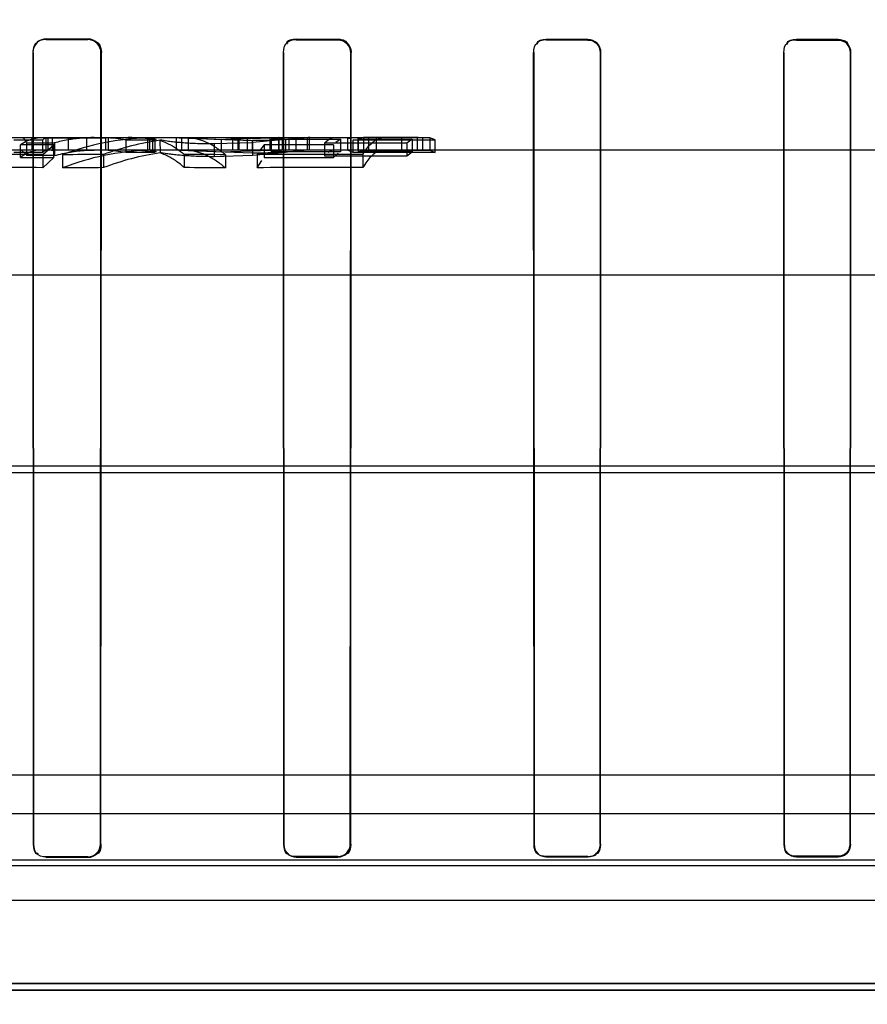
# Model space of a CAD drawing. Header units: millimetres. Extents: x 0 to 297, y 0 to 210.
# Tile 387 of 438: x 240.453 to 240.575, y 159.349 to 159.491. Entities that reach past the tile are written whole.
import ezdxf

# ---------------------------------------------------------------- set-up
doc = ezdxf.new("R2010")
doc.units = ezdxf.units.MM
doc.header["$LTSCALE"] = 16.335
doc.layers.get('0').update_dxf_attribs({"linetype": 'CONTINUOUS'})
for name, color, linetype in [('AXES_REF', 7, 'CONTINUOUS'), ('INTFCLR_1', 7, 'CONTINUOUS'), ('INTFCLR_144815', 7, 'CONTINUOUS'), ('INTFCLR_72935', 7, 'CONTINUOUS')]:
    doc.layers.add(name, color=color, linetype=linetype)

msp = doc.modelspace()

# ---------------------------------------------------------------- linework, layer by layer
at = {"color": 7, "linetype": 'Continuous'}
for radius in [5.8174969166, 5.817, 5.7797484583]:
    msp.add_circle((241.4979109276, 154.8339782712), radius, dxfattribs=at)
msp.add_arc((241.4979109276, 154.8339782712), 5.76, 278.2771290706, 261.7228709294, dxfattribs=at)
at = {"layer": 'AXES_REF', "color": 7, "linetype": 'Continuous'}
msp.add_arc((241.4979109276, 154.8339782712), 5.892, 113.0826660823, 66.91733391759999, dxfattribs=at)
at = {"layer": 'AXES_REF', "color": 9, "linetype": 'Continuous'}
msp.add_arc((241.4979109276, 154.8339782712), 5.3067073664, 94.4118118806, 85.5881881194, dxfattribs=at)
at = {"layer": 'INTFCLR_1', "color": 9, "linetype": 'Continuous'}
for p, q in [((240.4567431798, 159.487905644), (240.4567431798, 159.4879774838)), ((240.4627431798, 159.4879687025), (240.4627431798, 159.4878974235)), ((240.4927431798, 159.4878628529), (240.4927431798, 159.4879318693)), ((240.4987431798, 159.4879258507), (240.4987431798, 159.4878571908)), ((240.5287431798, 159.4878348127), (240.5287431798, 159.4879020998)), ((240.5347431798, 159.4878985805), (240.5347431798, 159.4878314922)), ((240.5647431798, 159.4878204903), (240.5647431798, 159.4878869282)), ((240.5707431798, 159.4878857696), (240.5707431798, 159.4878193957)), ((240.4547887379, 159.486023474), (240.4548606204, 159.486023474)), ((240.4646124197, 159.486023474), (240.4646831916, 159.486023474)), ((240.490835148, 159.486023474), (240.4909041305, 159.486023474)), ((240.5005731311, 159.486023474), (240.500641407, 159.486023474)), ((240.526865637, 159.486023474), (240.5269328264, 159.486023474)), ((240.5365482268, 159.486023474), (240.5366150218, 159.486023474)), ((240.5628815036, 159.486023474), (240.5629477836, 159.486023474)), ((240.5725368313, 159.486023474), (240.5726029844, 159.486023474)), ((240.4549248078, 159.372023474), (240.4548570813, 159.372023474)), ((240.4646159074, 159.372023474), (240.4645491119, 159.372023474)), ((240.490966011, 159.372023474), (240.4909007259, 159.372023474)), ((240.5005765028, 159.372023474), (240.5005118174, 159.372023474)), ((240.5269932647, 159.372023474), (240.5269295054, 159.372023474)), ((240.5365515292, 159.372023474), (240.5364881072, 159.372023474)), ((240.563007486, 159.372023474), (240.5629445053, 159.372023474)), ((240.5725401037, 159.372023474), (240.5724772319, 159.372023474)), ((240.4567431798, 159.3701399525), (240.4567431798, 159.3702074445)), ((240.4627431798, 159.3702151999), (240.4627431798, 159.3701481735)), ((240.4927431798, 159.3701827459), (240.4927431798, 159.3702478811)), ((240.4987431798, 159.3702532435), (240.4987431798, 159.3701884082)), ((240.5287431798, 159.3702107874), (240.5287431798, 159.3702744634)), ((240.5347431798, 159.3702776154), (240.5347431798, 159.370214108)), ((240.5647431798, 159.3702251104), (240.5647431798, 159.3702880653)), ((240.5707431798, 159.3702891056), (240.5707431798, 159.3702262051))]:
    msp.add_line(p, q, dxfattribs=at)
at = {"layer": 'INTFCLR_1', "color": 6, "linetype": 'Continuous'}
for p, q in [((240.4567431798, 159.4879774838), (240.4627431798, 159.4879687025)), ((240.4627431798, 159.4878974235), (240.4567431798, 159.487905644)), ((240.4927431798, 159.4879318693), (240.4987431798, 159.4879258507)), ((240.4987431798, 159.4878571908), (240.4927431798, 159.4878628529)), ((240.5287431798, 159.4879020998), (240.5347431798, 159.4878985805)), ((240.5347431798, 159.4878314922), (240.5287431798, 159.4878348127)), ((240.5647431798, 159.4878869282), (240.5707431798, 159.4878857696)), ((240.5707431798, 159.4878193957), (240.5647431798, 159.4878204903)), ((240.4547887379, 159.486023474), (240.4548570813, 159.372023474)), ((240.4548606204, 159.486023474), (240.4549248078, 159.372023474)), ((240.4645491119, 159.372023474), (240.4646124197, 159.486023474)), ((240.4646159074, 159.372023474), (240.4646831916, 159.486023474)), ((240.490835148, 159.486023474), (240.4909007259, 159.372023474)), ((240.4909041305, 159.486023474), (240.490966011, 159.372023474)), ((240.5005118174, 159.372023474), (240.5005731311, 159.486023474)), ((240.5005765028, 159.372023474), (240.500641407, 159.486023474)), ((240.526865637, 159.486023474), (240.5269295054, 159.372023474)), ((240.5269328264, 159.486023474), (240.5269932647, 159.372023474)), ((240.5364881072, 159.372023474), (240.5365482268, 159.486023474)), ((240.5365515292, 159.372023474), (240.5366150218, 159.486023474)), ((240.5628815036, 159.486023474), (240.5629445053, 159.372023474)), ((240.5629477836, 159.486023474), (240.563007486, 159.372023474)), ((240.5724772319, 159.372023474), (240.5725368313, 159.486023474)), ((240.5725401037, 159.372023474), (240.5726029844, 159.486023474)), ((240.4567431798, 159.3702074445), (240.4627431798, 159.3702151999)), ((240.4627431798, 159.3701481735), (240.4567431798, 159.3701399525)), ((240.4927431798, 159.3702478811), (240.4987431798, 159.3702532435)), ((240.4987431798, 159.3701884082), (240.4927431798, 159.3701827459)), ((240.5287431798, 159.3702744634), (240.5347431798, 159.3702776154)), ((240.5347431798, 159.370214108), (240.5287431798, 159.3702107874)), ((240.5647431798, 159.3702880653), (240.5707431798, 159.3702891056)), ((240.5707431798, 159.3702262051), (240.5647431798, 159.3702251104)), ((240.9478142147, 159.3510234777), (240.223672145, 159.3510234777)), ((240.9298379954, 159.3519896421), (240.2416483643, 159.3519896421))]:
    msp.add_line(p, q, dxfattribs=at)
at = {"layer": 'INTFCLR_1', "color": 7, "linetype": 'Continuous'}
for points in [[(240.4627431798, 159.4879687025), (240.4628274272, 159.4879667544), (240.4629117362, 159.4879611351), (240.4629959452, 159.4879518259), (240.4630797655, 159.4879388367), (240.463163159, 159.487922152), (240.4632463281, 159.4879016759), (240.4633292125, 159.4878773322), (240.4634115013, 159.4878491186), (240.4634930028, 159.4878170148)], [(240.4634649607, 159.487751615), (240.4633879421, 159.4877819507), (240.4633096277, 159.4878088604), (240.4632301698, 159.4878322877), (240.4631495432, 159.4878522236), (240.4630680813, 159.4878685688), (240.4629864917, 159.4878812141), (240.4629051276, 159.487890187), (240.462823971, 159.4878955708), (240.4627431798, 159.4878974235)], [(240.5005731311, 159.486023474), (240.5005714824, 159.4861033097), (240.5005663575, 159.4861829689), (240.5005577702, 159.4862623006), (240.5005457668, 159.4863410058), (240.5005303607, 159.4864190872), (240.5005114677, 159.4864968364), (240.5004890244, 159.486574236), (240.5004630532, 159.4866509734), (240.5004335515, 159.4867268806)], [(240.5004966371, 159.4867532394), (240.5005267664, 159.4866757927), (240.5005535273, 159.4865969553), (240.5005768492, 159.486516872), (240.5005967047, 159.4864355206), (240.5006129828, 159.4863532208), (240.5006255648, 159.4862706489), (240.5006344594, 159.4861881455), (240.5006397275, 159.486105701), (240.500641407, 159.486023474)], [(240.5719695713, 159.3707973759), (240.5720457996, 159.3708787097), (240.5721170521, 159.3709653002), (240.5721829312, 159.3710568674), (240.5722431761, 159.3711533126), (240.5722972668, 159.3712540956), (240.5723445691, 159.3713581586), (240.5723848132, 159.3714648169), (240.5724179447, 159.3715738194), (240.5724438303, 159.3716846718), (240.5724623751, 159.3717968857), (240.572473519, 159.3719099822), (240.5724772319, 159.372023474)], [(240.5707431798, 159.3702891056), (240.5708421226, 159.3702919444), (240.570937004, 159.3702999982), (240.5710275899, 159.3703126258), (240.5711127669, 159.3703289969), (240.5711933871, 159.370348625), (240.571272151, 159.370371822), (240.5713503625, 159.3703989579), (240.5714263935, 159.3704294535), (240.5714985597, 159.3704623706), (240.5715664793, 159.3704971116), (240.5716305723, 159.3705334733), (240.5716905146, 159.3705708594), (240.5717462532, 159.370608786), (240.5717980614, 159.3706469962), (240.5718461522, 159.3706852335), (240.5718906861, 159.3707232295), (240.5719317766, 159.3707606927), (240.5719695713, 159.3707973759)]]:
    msp.add_lwpolyline(points, dxfattribs=at)
at = {"layer": 'INTFCLR_1', "color": 6, "linetype": 'Continuous'}
for points, knots in [([(240.4567431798, 159.4879774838), (240.4562867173, 159.4879781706), (240.455254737, 159.4876102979), (240.4547880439, 159.4865638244), (240.4547887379, 159.486023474)], [0, 0, 0, 0, 0.4579220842, 1, 1, 1, 1]), ([(240.5366150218, 159.486023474), (240.5366155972, 159.4865078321), (240.5362093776, 159.4875053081), (240.5352148, 159.4878983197), (240.5347431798, 159.4878985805)], [0, 0, 0, 0, 0.5066623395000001, 1, 1, 1, 1]), ([(240.5365482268, 159.486023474), (240.53654875, 159.4864899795), (240.5361576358, 159.4874516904), (240.5351984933, 159.4878312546), (240.5347431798, 159.4878314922)], [0, 0, 0, 0, 0.5060707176, 1, 1, 1, 1]), ([(240.5725368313, 159.486023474), (240.5725373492, 159.486489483), (240.5721456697, 159.4874454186), (240.5711930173, 159.4878193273), (240.5707431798, 159.4878193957)], [0, 0, 0, 0, 0.5088288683, 1, 1, 1, 1]), ([(240.4627431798, 159.3702151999), (240.4632146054, 159.3702157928), (240.464176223, 159.3706144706), (240.4645491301, 159.3715729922), (240.4645491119, 159.372023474)], [0, 0, 0, 0, 0.511359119, 1, 1, 1, 1]), ([(240.4909007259, 159.372023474), (240.4909007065, 159.3715588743), (240.4912877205, 159.3705807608), (240.4922680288, 159.3701822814), (240.4927431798, 159.3701827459)], [0, 0, 0, 0, 0.4943860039, 1, 1, 1, 1]), ([(240.4987431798, 159.3702532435), (240.4991999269, 159.3702536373), (240.5001408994, 159.3706379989), (240.5005118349, 159.3715774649), (240.5005118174, 159.372023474)], [0, 0, 0, 0, 0.5059473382, 1, 1, 1, 1]), ([(240.5269295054, 159.372023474), (240.5269294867, 159.371562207), (240.5273149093, 159.37059857), (240.5282792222, 159.370210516), (240.5287431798, 159.3702107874)], [0, 0, 0, 0, 0.4985459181, 1, 1, 1, 1]), ([(240.5629445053, 159.372023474), (240.5629444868, 159.3715640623), (240.5633288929, 159.3706079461), (240.564284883, 159.3702250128), (240.5647431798, 159.3702251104)], [0, 0, 0, 0, 0.500607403, 1, 1, 1, 1])]:
    msp.add_open_spline(points, degree=3, knots=knots, dxfattribs=at)
for points in [[(240.4567431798, 159.487905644), (240.4562053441, 159.4879064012), (240.4552841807, 159.4877531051), (240.455284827, 159.4872152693)], [(240.4927431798, 159.4879318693), (240.4922046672, 159.487932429), (240.4912785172, 159.487787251), (240.4912791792, 159.4872487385)], [(240.4927431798, 159.4878628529), (240.492224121, 159.4878633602), (240.4913314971, 159.4877233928), (240.4913320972, 159.487204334)], [(240.5287431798, 159.4879020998), (240.5282182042, 159.4879024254), (240.5273126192, 159.4877670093), (240.5273132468, 159.4872420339)], [(240.5287431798, 159.4878348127), (240.5282364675, 159.4878351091), (240.5273627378, 159.4877037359), (240.5273633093, 159.4871970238)], [(240.5647431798, 159.4878869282), (240.5642254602, 159.4878870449), (240.5633309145, 159.4877569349), (240.5633315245, 159.4872392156)], [(240.5647431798, 159.4878204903), (240.5642397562, 159.4878205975), (240.5633723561, 159.4876888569), (240.5633729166, 159.4871854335)], [(240.5707431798, 159.4878857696), (240.5712582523, 159.4878856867), (240.5721493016, 159.4877587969), (240.572148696, 159.4872437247)], [(240.4548570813, 159.372023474), (240.4548570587, 159.3715038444), (240.4549825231, 159.3706035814), (240.4555021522, 159.370604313)], [(240.4549248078, 159.372023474), (240.4549247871, 159.3715154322), (240.4550563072, 159.3706393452), (240.4555643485, 159.3706400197)], [(240.4646159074, 159.372023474), (240.4646159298, 159.3714989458), (240.4644802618, 159.3705957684), (240.4639557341, 159.3705950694)], [(240.490966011, 159.372023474), (240.4909659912, 159.3715219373), (240.4911019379, 159.3706601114), (240.4916034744, 159.3706605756)], [(240.5005765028, 159.372023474), (240.5005765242, 159.3715032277), (240.5004330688, 159.3706113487), (240.4999128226, 159.3706108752)], [(240.5269932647, 159.372023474), (240.5269932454, 159.3715240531), (240.527135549, 159.3706693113), (240.5276349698, 159.3706695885)], [(240.5365515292, 159.372023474), (240.5365515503, 159.3715028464), (240.5363980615, 159.3706148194), (240.5358774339, 159.3706145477)], [(240.563007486, 159.372023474), (240.5630074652, 159.371477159), (240.5632350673, 159.37057864), (240.5637813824, 159.3705787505)], [(240.5347431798, 159.3702776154), (240.5351907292, 159.3702778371), (240.5359823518, 159.3703469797), (240.5359823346, 159.3707945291)]]:
    msp.add_open_spline(points, degree=3, dxfattribs=at)
at = {"layer": 'INTFCLR_1', "color": 7, "linetype": 'Continuous'}
for points, knots in [([(240.4646831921, 159.4860234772), (240.4646839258, 159.4865131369), (240.4642775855, 159.4875446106), (240.4632447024, 159.4879690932), (240.4627431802, 159.4879687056)], [0, 0, 0, 0, 0.494016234, 1, 1, 1, 1]), ([(240.46461242, 159.4860234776), (240.4646130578, 159.4864959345), (240.4642207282, 159.4874898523), (240.4632256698, 159.4878977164), (240.4627431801, 159.487897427)], [0, 0, 0, 0, 0.4947471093, 1, 1, 1, 1]), ([(240.5006414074, 159.4860234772), (240.5006420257, 159.4865097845), (240.5002359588, 159.4875201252), (240.4992265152, 159.487926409), (240.4987431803, 159.4879258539)], [0, 0, 0, 0, 0.5015327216, 1, 1, 1, 1]), ([(240.5005731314, 159.4860234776), (240.5005736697, 159.4864921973), (240.5001822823, 159.4874661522), (240.4992091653, 159.4878576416), (240.4987431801, 159.4878571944)], [0, 0, 0, 0, 0.5014628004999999, 1, 1, 1, 1]), ([(240.5707431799, 159.3702262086), (240.5712025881, 159.3702264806), (240.5721579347, 159.3706107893), (240.5725400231, 159.371565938), (240.5725401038, 159.3720234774)], [0, 0, 0, 0, 0.5010190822, 1, 1, 1, 1])]:
    msp.add_open_spline(points, degree=3, knots=knots, dxfattribs=at)
for points in [[(240.4634930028, 159.4878170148), (240.4639479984, 159.4876258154), (240.4645370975, 159.4872601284), (240.4645364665, 159.4867665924)], [(240.4646124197, 159.486023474), (240.4646129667, 159.4864804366), (240.4645332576, 159.4871228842), (240.4641118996, 159.4872997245)], [(240.4987431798, 159.4879258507), (240.4991985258, 159.4879254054), (240.4998431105, 159.4878542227), (240.5000174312, 159.4874335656)], [(240.5004335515, 159.4867268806), (240.5002510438, 159.4871672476), (240.4998903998, 159.4877289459), (240.4994137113, 159.487729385)], [(240.5707431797, 159.3702891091), (240.5712893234, 159.3702894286), (240.5721869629, 159.3705173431), (240.5721870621, 159.3710634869)], [(240.5725401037, 159.372023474), (240.572540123, 159.3715650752), (240.5723380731, 159.371077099), (240.5720140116, 159.3707528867)], [(240.5720140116, 159.3707528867), (240.5716898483, 159.3704285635), (240.5712017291, 159.3702262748), (240.5707431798, 159.3702262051)]]:
    msp.add_open_spline(points, degree=3, dxfattribs=at)
at = {"layer": 'INTFCLR_144815', "color": 9, "linetype": 'Continuous'}
for p, q in [((240.4507688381, 159.4737782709), (240.4685574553, 159.4737782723)), ((240.4707323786, 159.4737782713), (240.4794144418, 159.4737782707)), ((240.4864567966, 159.471536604), (240.4864567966, 159.4733527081)), ((240.4901267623, 159.473778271), (240.510294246, 159.4737782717)), ((240.7938766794, 159.4719782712), (240.2279370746, 159.4719782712)), ((240.4809228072, 159.4729108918), (240.4809228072, 159.4710777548)), ((240.9718455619, 159.4539782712), (240.2634216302, 159.4539782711)), ((241.038137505, 159.4264903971), (240.1891101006, 159.4264903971)), ((240.2412916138, 159.4255483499), (240.9983149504, 159.4255483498)), ((240.8616885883, 159.3763970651), (240.3097977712, 159.3763970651)), ((240.7530162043, 159.3697232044), (240.4184700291, 159.3697204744)), ((240.4131073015, 159.3689564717), (240.7583790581, 159.3689564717)), ((240.1146514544, 159.3639782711), (241.08547429, 159.3639782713))]:
    msp.add_line(p, q, dxfattribs=at)
at = {"layer": 'INTFCLR_144815', "color": 6, "linetype": 'Continuous'}
for p, q in [((240.4520825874, 159.4734372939), (240.4562497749, 159.4734372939)), ((240.4538812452, 159.4730219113), (240.457950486, 159.4730219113)), ((240.4538812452, 159.4730214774), (240.4538812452, 159.4711926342)), ((240.4546792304, 159.4737782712), (240.4546792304, 159.4719782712)), ((240.4562497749, 159.471624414), (240.4562497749, 159.4734372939)), ((240.4566682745, 159.4737597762), (240.4566682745, 159.4719590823)), ((240.4566682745, 159.4737597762), (240.4652653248, 159.4737597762)), ((240.4569843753, 159.4737782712), (240.4569843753, 159.4719782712)), ((240.4573844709, 159.4737782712), (240.4576210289, 159.4736992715)), ((240.4576210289, 159.4736992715), (240.458849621, 159.473769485)), ((240.4576210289, 159.471896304), (240.4576210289, 159.4736992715)), ((240.457950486, 159.4730219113), (240.457950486, 159.4711930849)), ((240.4599111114, 159.4737782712), (240.4599111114, 159.4719782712)), ((240.4625895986, 159.4719782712), (240.4625895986, 159.4737782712)), ((240.4652653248, 159.4737597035), (240.4652653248, 159.4719590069)), ((240.4656709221, 159.4737782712), (240.4656709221, 159.4719782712)), ((240.4682170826, 159.4734355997), (240.4682170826, 159.4716226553)), ((240.4682170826, 159.4734355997), (240.4723887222, 159.4734355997)), ((240.4685574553, 159.4737782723), (240.4707323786, 159.4737782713)), ((240.4707323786, 159.4737782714), (240.4713206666, 159.4737549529)), ((240.4713206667, 159.4737549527), (240.4713206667, 159.4719540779)), ((240.4715897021, 159.4737782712), (240.4715897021, 159.4719782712)), ((240.4717051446, 159.473761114), (240.4726236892, 159.4735638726)), ((240.472076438, 159.4719782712), (240.472076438, 159.4737782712)), ((240.4723887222, 159.4734403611), (240.4723887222, 159.471627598)), ((240.4731137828, 159.473476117), (240.4731237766, 159.4715781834)), ((240.4745243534, 159.4737782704), (240.4864567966, 159.473352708)), ((240.4754649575, 159.4737782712), (240.4754649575, 159.4719782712)), ((240.475983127, 159.4737782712), (240.4819067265, 159.4735121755)), ((240.4761946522, 159.4737782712), (240.4761946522, 159.4719782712)), ((240.4772394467, 159.4737550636), (240.4781391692, 159.4737756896)), ((240.4772394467, 159.4719541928), (240.4772394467, 159.4737550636)), ((240.4794144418, 159.4737782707), (240.4901267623, 159.473778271)), ((240.4794144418, 159.4737782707), (240.485677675, 159.4737167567)), ((240.4809228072, 159.472910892), (240.4864167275, 159.473094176)), ((240.4819067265, 159.4735121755), (240.4889766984, 159.4737288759)), ((240.4819067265, 159.4735121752), (240.4819067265, 159.47170214)), ((240.4835629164, 159.4737782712), (240.4835629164, 159.4719782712)), ((240.4843030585, 159.4737782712), (240.4843030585, 159.4719782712)), ((240.4844845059, 159.4737782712), (240.4844845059, 159.4719782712)), ((240.490257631, 159.4737782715), (240.485677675, 159.4737167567)), ((240.485677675, 159.4737167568), (240.485677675, 159.471914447)), ((240.4911671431, 159.4735051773), (240.4864167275, 159.473094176)), ((240.4864167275, 159.4730941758), (240.4864167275, 159.4712681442)), ((240.4889766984, 159.4719270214), (240.4889766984, 159.4737288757)), ((240.4901267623, 159.4737782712), (240.4891460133, 159.4735314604)), ((240.4891460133, 159.4735380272), (240.4891460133, 159.4717289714)), ((240.4891460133, 159.4735380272), (240.4991003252, 159.4735380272)), ((240.4901763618, 159.4737782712), (240.4901763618, 159.4719782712)), ((240.4902561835, 159.4719782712), (240.4902561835, 159.4737782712)), ((240.4907085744, 159.4737782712), (240.4907085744, 159.4719782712)), ((240.4911671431, 159.4735051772), (240.4911671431, 159.4716948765)), ((240.4916531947, 159.4737782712), (240.4916531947, 159.4719782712)), ((240.4927064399, 159.4719782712), (240.4927064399, 159.4737782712)), ((240.494372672, 159.4719782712), (240.494372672, 159.4737782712)), ((240.4946219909, 159.4719782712), (240.4946219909, 159.4737782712)), ((240.508651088, 159.472993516), (240.4968084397, 159.472993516)), ((240.4968084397, 159.4729887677), (240.4968084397, 159.4711586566)), ((240.4991003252, 159.4735395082), (240.4984230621, 159.4730802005)), ((240.4991003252, 159.4735395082), (240.4991003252, 159.4717305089)), ((240.4998334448, 159.4737782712), (240.5005512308, 159.4736280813)), ((240.5001306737, 159.4737782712), (240.5001306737, 159.4719782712)), ((240.5009088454, 159.4716277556), (240.5009088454, 159.473440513)), ((240.5009088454, 159.4734372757), (240.5127514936, 159.4734372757)), ((240.5016075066, 159.4737782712), (240.5016075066, 159.4719782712)), ((240.5024136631, 159.4737734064), (240.5016701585, 159.4735571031)), ((240.5016701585, 159.4735561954), (240.5016701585, 159.4717478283)), ((240.5016701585, 159.4735561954), (240.5094124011, 159.4735561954)), ((240.5024136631, 159.4737734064), (240.5024136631, 159.471973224)), ((240.5101559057, 159.4737730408), (240.5024136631, 159.4737730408)), ((240.5031616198, 159.4737782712), (240.5031616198, 159.4719782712)), ((240.5042434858, 159.4737494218), (240.5039278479, 159.4737782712)), ((240.5119857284, 159.4737502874), (240.5042434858, 159.4737502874)), ((240.5042434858, 159.4737494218), (240.5042434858, 159.4719483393)), ((240.507932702, 159.4719782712), (240.507932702, 159.4737782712)), ((240.5094124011, 159.4735523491), (240.508651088, 159.4729853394)), ((240.508651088, 159.472993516), (240.508651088, 159.4711635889)), ((240.5094124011, 159.4735523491), (240.5094124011, 159.4717438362)), ((240.510294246, 159.4737782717), (240.5101559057, 159.4737726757)), ((240.5101559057, 159.4737730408), (240.5101559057, 159.4719728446)), ((240.510294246, 159.4737782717), (240.5109038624, 159.4737782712)), ((240.5109038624, 159.4737782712), (240.5109038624, 159.4719782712)), ((240.5127514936, 159.4734428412), (240.5119857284, 159.4737511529)), ((240.5119857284, 159.4737502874), (240.5119857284, 159.4719492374)), ((240.5127514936, 159.4716243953), (240.5127514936, 159.4734372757)), ((240.4562497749, 159.471624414), (240.4520825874, 159.471624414)), ((240.4530135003, 159.4709225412), (240.4530135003, 159.4727615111)), ((240.4578217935, 159.4727615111), (240.4530135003, 159.4727615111)), ((240.453171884, 159.4719782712), (240.4537256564, 159.4715013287)), ((240.4562247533, 159.4713445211), (240.4578217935, 159.4727546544)), ((240.4652653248, 159.4719590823), (240.4566682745, 159.4719590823)), ((240.4576210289, 159.4718963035), (240.4573844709, 159.4719782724)), ((240.4578217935, 159.470915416), (240.4578217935, 159.4727546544)), ((240.4594651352, 159.4719782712), (240.4582262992, 159.4719413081)), ((240.4723887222, 159.4716226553), (240.4682170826, 159.4716226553)), ((240.4713206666, 159.4719540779), (240.4707323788, 159.4719782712)), ((240.471704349, 159.4719603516), (240.4726325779, 159.4717540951)), ((240.4864567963, 159.471536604), (240.4745243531, 159.4719782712)), ((240.4819067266, 159.47170214), (240.4759831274, 159.4719782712)), ((240.4785893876, 159.4719782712), (240.4776886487, 159.4719675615)), ((240.485677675, 159.471914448), (240.4794144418, 159.4719782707)), ((240.4889766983, 159.4719270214), (240.4819067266, 159.47170214)), ((240.485677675, 159.471914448), (240.490257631, 159.4719782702)), ((240.486416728, 159.4712681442), (240.4911671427, 159.4716948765)), ((240.4881328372, 159.4727444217), (240.4874310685, 159.4718721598)), ((240.4980871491, 159.4727579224), (240.4881328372, 159.4727579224)), ((240.4881328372, 159.4727444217), (240.4881328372, 159.4709047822)), ((240.4891460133, 159.4717221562), (240.4901267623, 159.4719782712)), ((240.4991003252, 159.4717289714), (240.4891460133, 159.4717289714)), ((240.4980871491, 159.4727579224), (240.4980871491, 159.4709188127)), ((240.4980871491, 159.4709219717), (240.498760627, 159.4715230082)), ((240.5009088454, 159.4716277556), (240.5001928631, 159.4719392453)), ((240.5127514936, 159.4716243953), (240.5009088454, 159.4716243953)), ((240.5016701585, 159.4717487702), (240.5024136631, 159.471973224)), ((240.5094124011, 159.4717478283), (240.5016701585, 159.4717478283)), ((240.5024136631, 159.4719728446), (240.5101559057, 159.4719728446)), ((240.5039278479, 159.4719782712), (240.5042434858, 159.4719483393)), ((240.5042434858, 159.4719492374), (240.5119857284, 159.4719492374)), ((240.508651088, 159.4711550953), (240.5094124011, 159.4717438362)), ((240.5101559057, 159.4719724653), (240.510294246, 159.4719782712)), ((240.5119857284, 159.4719501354), (240.5127514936, 159.4716301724)), ((240.4530135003, 159.4709225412), (240.4578217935, 159.4709225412)), ((240.457950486, 159.4711930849), (240.4538812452, 159.4711930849)), ((240.4562247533, 159.4713445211), (240.4562247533, 159.4694482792)), ((240.4578217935, 159.470915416), (240.4562247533, 159.4694482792)), ((240.4590709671, 159.4713039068), (240.4590709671, 159.4694059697)), ((240.4649897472, 159.4713464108), (240.4649897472, 159.4694502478)), ((240.4766155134, 159.4713494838), (240.4766155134, 159.4694534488)), ((240.4809228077, 159.4710777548), (240.486416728, 159.4712681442)), ((240.4825342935, 159.4713130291), (240.4825342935, 159.4694154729)), ((240.4870853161, 159.4713386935), (240.4870853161, 159.4694422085)), ((240.4870853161, 159.4694422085), (240.4877799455, 159.4704847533)), ((240.4881328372, 159.4709188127), (240.4980871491, 159.4709188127)), ((240.4968084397, 159.4711635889), (240.508651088, 159.4711635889)), ((240.5023115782, 159.471347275), (240.5023115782, 159.4694511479)), ((240.9244661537, 159.3819782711), (240.2908571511, 159.3819782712))]:
    msp.add_line(p, q, dxfattribs=at)
for points in [[(240.4562497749, 159.4734320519), (240.4562962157, 159.473488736), (240.4563426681, 159.4735403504), (240.4563891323, 159.4735868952), (240.456435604, 159.4736283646), (240.4564820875, 159.4736647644), (240.456528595, 159.473696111), (240.4565751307, 159.4737224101), (240.4566216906, 159.473743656), (240.4566682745, 159.4737598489)], [(240.4566682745, 159.4719591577), (240.4566216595, 159.4719423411), (240.4565750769, 159.4719202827), (240.456528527, 159.4718929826), (240.4564820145, 159.4718604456), (240.4564355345, 159.471822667), (240.4563890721, 159.4717796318), (240.4563426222, 159.4717313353), (240.4562961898, 159.4716777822), (240.4562497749, 159.4716189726)]]:
    msp.add_lwpolyline(points, dxfattribs=at)
for centre, radius, start, end in [((240.4726577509, 159.4352407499), 0.0385374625, 91.9883192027, 110.643885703), ((240.4786237, 159.4343434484), 0.0394347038, 98.01712248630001, 110.2266078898), ((240.4643541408, 159.4521730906), 0.0216058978, 79.70064108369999, 87.58294539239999), ((240.4685524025, 159.4518372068), 0.0219410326, 79.93030585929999, 89.98680544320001), ((240.4873621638, 159.4470826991), 0.0266950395, 81.80543398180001, 86.5325959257), ((240.4726633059, 159.4347903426), 0.0371881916, 92.0690632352, 111.4381893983), ((240.4786353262, 159.4339027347), 0.0380765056, 98.3227756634, 111.0002348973), ((240.4643615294, 159.4512103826), 0.0207682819, 79.3012249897, 87.505813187), ((240.468544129, 159.4507335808), 0.0212448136, 79.57394204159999, 89.9640598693), ((240.4873598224, 159.4462200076), 0.0257578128, 81.49983269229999, 86.40104832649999), ((240.4490852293, 158.1869518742), 1.2844124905, 89.68151454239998, 90.3497599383), ((240.4713515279, 158.173249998), 1.2981120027, 90.28079599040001, 90.5420447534), ((240.4715614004, 158.1701848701), 1.3011744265, 89.5168150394, 89.77744715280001), ((240.49546194, 158.1161144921), 1.3552500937, 89.71041726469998, 90.3541399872), ((240.4490851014, 158.2370188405), 1.2324501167, 89.6680805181, 90.3645007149), ((240.4713233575, 158.2271280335), 1.2423383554, 90.29210295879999, 90.5650808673), ((240.47154177, 158.2173400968), 1.2521236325, 89.49698793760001, 89.7678305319), ((240.4954616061, 158.1690429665), 1.3004262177, 89.6981941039, 90.36905545)]:
    msp.add_arc(centre, radius, start, end, dxfattribs=at)
for points, knots in [([(240.4530135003, 159.4727658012), (240.4533259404, 159.4729797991), (240.4539612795, 159.4733475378), (240.4549749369, 159.4736987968), (240.4556644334, 159.4737782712), (240.4560006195, 159.4737782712)], [0, 0, 0, 0, 0.3552943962, 0.6845921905, 1, 1, 1, 1]), ([(240.4636380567, 159.4737782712), (240.4630061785, 159.473778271), (240.4617326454, 159.473722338), (240.4598296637, 159.4734696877), (240.4585730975, 159.4731893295), (240.457950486, 159.4730223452)], [0, 0, 0, 0, 0.3295454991, 0.6638117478, 1, 1, 1, 1]), ([(240.4731137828, 159.473476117), (240.4734553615, 159.4734195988), (240.4740515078, 159.473323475), (240.4749547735, 159.4732073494), (240.4758192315, 159.4731168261), (240.4767419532, 159.4730412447), (240.4777276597, 159.4729818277), (240.4788544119, 159.4729356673), (240.4799377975, 159.4729142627), (240.4806527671, 159.4729115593), (240.4809228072, 159.472910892)], [0, 0, 0, 0, 0.1325003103, 0.2310604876, 0.3484871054, 0.465109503, 0.5853418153, 0.7263795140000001, 0.8966546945, 1, 1, 1, 1]), ([(240.4731237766, 159.4733927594), (240.4735298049, 159.4732597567), (240.4743448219, 159.4729202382), (240.4755152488, 159.4722281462), (240.4762530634, 159.4716597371), (240.4766155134, 159.4713494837)], [0, 0, 0, 0, 0.3150314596, 0.6482155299, 1, 1, 1, 1]), ([(240.4825342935, 159.4713130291), (240.4821275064, 159.4716656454), (240.4812997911, 159.4723034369), (240.4799778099, 159.4730532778), (240.4786243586, 159.4735545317), (240.4776989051, 159.4737183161), (240.4772394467, 159.4737550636)], [0, 0, 0, 0, 0.2725716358, 0.5273624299, 0.7666263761, 1, 1, 1, 1]), ([(240.4947208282, 159.4737782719), (240.4943368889, 159.4737782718), (240.4935265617, 159.4736772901), (240.4924529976, 159.4735845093), (240.4914710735, 159.4735072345), (240.4906240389, 159.4734548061), (240.4897115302, 159.4734110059), (240.488733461, 159.4733790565), (240.4876366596, 159.4733567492), (240.4868690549, 159.4733535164), (240.4864567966, 159.473352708)], [0, 0, 0, 0, 0.1391313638, 0.2949405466, 0.3908032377, 0.4959962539, 0.6024742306, 0.7218430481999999, 0.8506061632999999, 1, 1, 1, 1]), ([(240.5023115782, 159.471347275), (240.5024973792, 159.471652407), (240.50286271, 159.4721979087), (240.503466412, 159.4728899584), (240.5042253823, 159.4735226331), (240.5049170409, 159.4737782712), (240.5053481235, 159.4737782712)], [0, 0, 0, 0, 0.2655759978, 0.4871564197, 0.6795376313, 1, 1, 1, 1]), ([(240.4560006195, 159.4719782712), (240.4556636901, 159.4719782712), (240.454972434, 159.4718953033), (240.453957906, 159.4715296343), (240.4533249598, 159.471148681), (240.4530135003, 159.4709269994)], [0, 0, 0, 0, 0.3145739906, 0.6430700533, 1, 1, 1, 1]), ([(240.457950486, 159.4711935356), (240.4583225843, 159.4712971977), (240.4590706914, 159.4714846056), (240.4602041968, 159.4717046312), (240.4613445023, 159.4718623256), (240.462489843, 159.4719571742), (240.4632553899, 159.4719782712), (240.4636380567, 159.4719782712)], [0, 0, 0, 0, 0.2012328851, 0.4015582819, 0.6012628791, 0.8006431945, 1, 1, 1, 1]), ([(240.473113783, 159.4716647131), (240.473435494, 159.4716094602), (240.4739951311, 159.4715153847), (240.4748323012, 159.4714010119), (240.4756229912, 159.4713116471), (240.4764568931, 159.47123658), (240.4773536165, 159.4711725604), (240.4783644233, 159.4711213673), (240.4795731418, 159.4710861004), (240.480443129, 159.4710789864), (240.4809228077, 159.4710777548)], [0, 0, 0, 0, 0.1248850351, 0.2170869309, 0.3232319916, 0.4292918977, 0.5373958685, 0.6671624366, 0.8164798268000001, 1, 1, 1, 1]), ([(240.4766155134, 159.4694534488), (240.4763691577, 159.469673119), (240.4758959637, 159.470065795), (240.475193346, 159.4705636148), (240.4745279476, 159.4709641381), (240.4738506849, 159.4713040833), (240.4733748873, 159.4714927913), (240.4731237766, 159.4715781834)], [0, 0, 0, 0, 0.2407091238, 0.4479075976, 0.6274068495, 0.8065744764, 1, 1, 1, 1]), ([(240.4772394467, 159.4719541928), (240.477701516, 159.4719158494), (240.4786358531, 159.4717436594), (240.4797539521, 159.4713108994), (240.4806241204, 159.4708448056), (240.4812759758, 159.4704282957), (240.4819172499, 159.4699511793), (240.4823299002, 159.4696000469), (240.4825342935, 159.4694154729)], [0, 0, 0, 0, 0.2328295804, 0.4736387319, 0.598918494, 0.7281275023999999, 0.8617064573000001, 1, 1, 1, 1]), ([(240.4947208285, 159.4719782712), (240.4943486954, 159.4719782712), (240.4935884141, 159.4718810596), (240.4925804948, 159.4717888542), (240.4916721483, 159.4717125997), (240.4908591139, 159.4716563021), (240.4899488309, 159.4716075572), (240.4889260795, 159.4715685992), (240.4877451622, 159.4715420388), (240.4869097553, 159.4715375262), (240.4864567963, 159.471536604)], [0, 0, 0, 0, 0.134834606, 0.2767390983, 0.3670369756, 0.4650516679, 0.5720313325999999, 0.6973145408, 0.8358794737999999, 1, 1, 1, 1]), ([(240.5053481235, 159.4719782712), (240.5049144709, 159.4719782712), (240.5042163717, 159.4717075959), (240.5034569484, 159.4710467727), (240.5028556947, 159.4703265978), (240.5024933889, 159.4697621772), (240.5023115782, 159.4694511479)], [0, 0, 0, 0, 0.3171646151, 0.5102552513, 0.7365060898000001, 1, 1, 1, 1])]:
    msp.add_open_spline(points, degree=3, knots=knots, dxfattribs=at)
for points in [[(240.4538812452, 159.4730214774), (240.4537659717, 159.4732695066), (240.4536839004, 159.4736934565), (240.4534103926, 159.4736934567)], [(240.4968084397, 159.4729887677), (240.4971187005, 159.4732898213), (240.4974669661, 159.473690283), (240.4978992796, 159.473690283)], [(240.4984488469, 159.4719782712), (240.498063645, 159.4719782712), (240.4976234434, 159.4718874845), (240.4973521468, 159.4716140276)]]:
    msp.add_open_spline(points, degree=3, dxfattribs=at)
at = {"layer": 'INTFCLR_72935', "color": 9, "linetype": 'Continuous'}
for p, q in [((240.4567431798, 159.4879774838), (240.4567431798, 159.487905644)), ((240.4627431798, 159.4878974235), (240.4627431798, 159.4879687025)), ((240.4927431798, 159.4879318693), (240.4927431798, 159.4878628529)), ((240.4987431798, 159.4878571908), (240.4987431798, 159.4879258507)), ((240.5287431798, 159.4879020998), (240.5287431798, 159.4878348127)), ((240.5347431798, 159.4878314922), (240.5347431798, 159.4878985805)), ((240.5647431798, 159.4878869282), (240.5647431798, 159.4878204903)), ((240.5707431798, 159.4878193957), (240.5707431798, 159.4878857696)), ((240.4548606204, 159.486023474), (240.4547887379, 159.486023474)), ((240.4646831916, 159.486023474), (240.4646124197, 159.486023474)), ((240.4909041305, 159.486023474), (240.4908351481, 159.486023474)), ((240.500641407, 159.486023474), (240.5005731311, 159.486023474)), ((240.5269328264, 159.486023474), (240.526865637, 159.486023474)), ((240.5366150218, 159.486023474), (240.5365482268, 159.486023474)), ((240.5629477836, 159.486023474), (240.5628815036, 159.486023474)), ((240.5726029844, 159.486023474), (240.5725368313, 159.486023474)), ((240.4548570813, 159.372023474), (240.4549248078, 159.372023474)), ((240.4645491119, 159.372023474), (240.4646159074, 159.372023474)), ((240.4909007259, 159.372023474), (240.490966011, 159.372023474)), ((240.5005118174, 159.372023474), (240.5005765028, 159.372023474)), ((240.5269295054, 159.372023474), (240.5269932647, 159.372023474)), ((240.5364881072, 159.372023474), (240.5365515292, 159.372023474)), ((240.5629445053, 159.372023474), (240.563007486, 159.372023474)), ((240.5724772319, 159.372023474), (240.5725401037, 159.372023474)), ((240.4567431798, 159.3702074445), (240.4567431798, 159.3701399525)), ((240.4627431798, 159.3701481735), (240.4627431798, 159.3702151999)), ((240.4927431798, 159.3702478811), (240.4927431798, 159.3701827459)), ((240.4987431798, 159.3701884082), (240.4987431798, 159.3702532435)), ((240.5287431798, 159.3702744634), (240.5287431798, 159.3702107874)), ((240.5347431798, 159.370214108), (240.5347431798, 159.3702776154)), ((240.5647431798, 159.3702880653), (240.5647431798, 159.3702251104)), ((240.5707431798, 159.3702262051), (240.5707431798, 159.3702891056))]:
    msp.add_line(p, q, dxfattribs=at)
at = {"layer": 'INTFCLR_72935', "color": 6, "linetype": 'Continuous'}
for p, q in [((240.4627431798, 159.4879687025), (240.4567431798, 159.4879774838)), ((240.4567431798, 159.487905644), (240.4627431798, 159.4878974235)), ((240.4987431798, 159.4879258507), (240.4927431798, 159.4879318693)), ((240.4927431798, 159.4878628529), (240.4987431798, 159.4878571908)), ((240.5347431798, 159.4878985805), (240.5287431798, 159.4879020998)), ((240.5287431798, 159.4878348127), (240.5347431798, 159.4878314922)), ((240.5707431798, 159.4878857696), (240.5647431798, 159.4878869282)), ((240.5647431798, 159.4878204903), (240.5707431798, 159.4878193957)), ((240.4547887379, 159.486023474), (240.4548570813, 159.372023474)), ((240.4549248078, 159.372023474), (240.4548606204, 159.486023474)), ((240.4646124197, 159.486023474), (240.4645491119, 159.372023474)), ((240.4646159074, 159.372023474), (240.4646831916, 159.486023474)), ((240.490835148, 159.486023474), (240.4909007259, 159.372023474)), ((240.490966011, 159.372023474), (240.4909041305, 159.486023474)), ((240.5005731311, 159.486023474), (240.5005118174, 159.372023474)), ((240.5005765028, 159.372023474), (240.500641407, 159.486023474)), ((240.526865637, 159.486023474), (240.5269295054, 159.372023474)), ((240.5269932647, 159.372023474), (240.5269328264, 159.486023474)), ((240.5365482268, 159.486023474), (240.5364881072, 159.372023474)), ((240.5365515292, 159.372023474), (240.5366150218, 159.486023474)), ((240.5628815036, 159.486023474), (240.5629445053, 159.372023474)), ((240.563007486, 159.372023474), (240.5629477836, 159.486023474)), ((240.5725368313, 159.486023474), (240.5724772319, 159.372023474)), ((240.5725401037, 159.372023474), (240.5726029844, 159.486023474)), ((240.4627431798, 159.3702151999), (240.4567431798, 159.3702074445)), ((240.4567431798, 159.3701399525), (240.4627431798, 159.3701481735)), ((240.4987431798, 159.3702532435), (240.4927431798, 159.3702478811)), ((240.4927431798, 159.3701827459), (240.4987431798, 159.3701884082)), ((240.5347431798, 159.3702776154), (240.5287431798, 159.3702744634)), ((240.5287431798, 159.3702107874), (240.5347431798, 159.370214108)), ((240.5707431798, 159.3702891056), (240.5647431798, 159.3702880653)), ((240.5647431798, 159.3702251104), (240.5707431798, 159.3702262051)), ((240.223672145, 159.3510234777), (240.9478142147, 159.3510234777)), ((240.2416483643, 159.3519896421), (240.9298379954, 159.3519896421))]:
    msp.add_line(p, q, dxfattribs=at)
at = {"layer": 'INTFCLR_72935', "color": 7, "linetype": 'Continuous'}
for points in [[(240.5004338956, 159.4867260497), (240.5004628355, 159.4866515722), (240.5004885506, 159.4865757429), (240.5005109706, 159.4864986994), (240.5005300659, 159.4864204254), (240.5005457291, 159.4863412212), (240.500557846, 159.4862617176), (240.5005664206, 159.4861822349), (240.5005715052, 159.4861027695), (240.5005731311, 159.486023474)], [(240.5724772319, 159.372023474), (240.572473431, 159.3719086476), (240.572462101, 159.3717948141), (240.5724433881, 159.371682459), (240.5724175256, 159.3715722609), (240.5723846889, 159.3714644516), (240.5723448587, 159.3713588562), (240.5722980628, 159.3712557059), (240.5722445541, 159.3711556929), (240.5721845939, 159.3710593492), (240.5721184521, 159.3709671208), (240.572046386, 159.3708793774), (240.5719686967, 159.3707965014)], [(240.5719686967, 159.3707965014), (240.5719321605, 159.3707610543), (240.5718923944, 159.3707247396), (240.571849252, 159.3706877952), (240.5718027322, 159.3706505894), (240.5717525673, 159.3706132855), (240.5716981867, 159.3705758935), (240.5716390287, 159.3705385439), (240.5715753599, 159.3705019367), (240.5715079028, 159.3704669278), (240.571436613, 159.3704338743), (240.5713615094, 159.3704031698), (240.5712835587, 159.3703755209), (240.5712039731, 159.3703515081), (240.5711217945, 159.3703309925), (240.5710347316, 159.3703138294), (240.5709420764, 159.370300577), (240.5708448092, 159.3702921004), (240.5707431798, 159.3702891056)]]:
    msp.add_lwpolyline(points, dxfattribs=at)
at = {"layer": 'INTFCLR_72935', "color": 6, "linetype": 'Continuous'}
for points, knots in [([(240.4567431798, 159.4879774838), (240.4562831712, 159.487978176), (240.4552504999, 159.4876063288), (240.4547880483, 159.4865603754), (240.4547887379, 159.486023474)], [0, 0, 0, 0, 0.4614345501, 1, 1, 1, 1]), ([(240.4627431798, 159.4879687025), (240.4632420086, 159.4879679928), (240.464274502, 159.4875483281), (240.4646838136, 159.4865158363), (240.4646831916, 159.486023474)], [0, 0, 0, 0, 0.5032620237, 1, 1, 1, 1]), ([(240.4646124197, 159.486023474), (240.4646129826, 159.4864987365), (240.464217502, 159.4874936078), (240.4632228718, 159.4878967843), (240.4627431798, 159.4878974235)], [0, 0, 0, 0, 0.4976807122, 1, 1, 1, 1]), ([(240.4987431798, 159.4879258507), (240.4992242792, 159.4879253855), (240.5002333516, 159.4875232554), (240.500642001, 159.4865120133), (240.500641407, 159.486023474)], [0, 0, 0, 0, 0.4961635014, 1, 1, 1, 1]), ([(240.5366150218, 159.486023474), (240.5366155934, 159.4865046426), (240.5362131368, 159.4875015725), (240.5352180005, 159.4878983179), (240.5347431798, 159.4878985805)], [0, 0, 0, 0, 0.5033201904, 1, 1, 1, 1]), ([(240.5347431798, 159.4878314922), (240.5351979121, 159.4878312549), (240.5361569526, 159.4874523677), (240.5365487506, 159.4864905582), (240.5365482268, 159.486023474)], [0, 0, 0, 0, 0.4933000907, 1, 1, 1, 1]), ([(240.5726029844, 159.486023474), (240.5726035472, 159.4865020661), (240.5722029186, 159.487492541), (240.571214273, 159.4878856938), (240.5707431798, 159.4878857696)], [0, 0, 0, 0, 0.5039482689, 1, 1, 1, 1]), ([(240.4627431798, 159.3701481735), (240.4632385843, 159.3701488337), (240.4642368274, 159.3705700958), (240.4646159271, 159.3715629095), (240.4646159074, 159.372023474)], [0, 0, 0, 0, 0.5182224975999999, 1, 1, 1, 1]), ([(240.4987431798, 159.3701884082), (240.4992226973, 159.3701888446), (240.5001990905, 159.3705944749), (240.5005765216, 159.3715672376), (240.5005765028, 159.372023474)], [0, 0, 0, 0, 0.5124398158, 1, 1, 1, 1]), ([(240.5347431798, 159.370214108), (240.5352106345, 159.370214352), (240.5361728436, 159.37060767), (240.5365515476, 159.3715680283), (240.5365515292, 159.372023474)], [0, 0, 0, 0, 0.5065060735, 1, 1, 1, 1])]:
    msp.add_open_spline(points, degree=3, knots=knots, dxfattribs=at)
for points in [[(240.4548606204, 159.486023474), (240.4548599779, 159.4865581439), (240.4550085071, 159.4874757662), (240.4555431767, 159.4874750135)], [(240.4909041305, 159.486023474), (240.4909035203, 159.4865512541), (240.4910569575, 159.4874535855), (240.4915847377, 159.4874530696)], [(240.4927431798, 159.4879318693), (240.4922009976, 159.4879324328), (240.4912707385, 159.4877815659), (240.491271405, 159.4872393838)], [(240.5269328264, 159.486023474), (240.5269322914, 159.4864978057), (240.5270166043, 159.4873327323), (240.5274909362, 159.4873324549)], [(240.5287431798, 159.4879020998), (240.528215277, 159.4879024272), (240.5273063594, 159.4877625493), (240.5273069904, 159.4872346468)], [(240.5629477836, 159.486023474), (240.5629472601, 159.4864937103), (240.5630304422, 159.4873214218), (240.5635006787, 159.4873213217)], [(240.5647431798, 159.4878869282), (240.5642220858, 159.4878870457), (240.5633236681, 159.4877518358), (240.563324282, 159.4872307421)], [(240.5707431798, 159.4878193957), (240.5712987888, 159.4878193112), (240.5722197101, 159.4876004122), (240.5722190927, 159.4870448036)], [(240.4548570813, 159.372023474), (240.4548570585, 159.3714973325), (240.4549922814, 159.3705895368), (240.4555184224, 159.3705902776)], [(240.4645491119, 159.372023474), (240.4645491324, 159.3715164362), (240.4644164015, 159.3706440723), (240.463909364, 159.3706434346)], [(240.4909007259, 159.372023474), (240.4909007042, 159.3715041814), (240.491040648, 159.3706114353), (240.4915599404, 159.370611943)], [(240.5005118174, 159.372023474), (240.5005118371, 159.3715210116), (240.5003725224, 159.3706599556), (240.4998700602, 159.3706595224)], [(240.5269295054, 159.372023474), (240.5269294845, 159.3715079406), (240.5270737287, 159.3706243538), (240.5275892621, 159.3706246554)], [(240.5364881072, 159.372023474), (240.5364881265, 159.371520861), (240.5363396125, 159.3706637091), (240.5358369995, 159.3706634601)], [(240.5629445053, 159.372023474), (240.5629444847, 159.3715101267), (240.563090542, 159.3706316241), (240.5636038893, 159.3706317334)], [(240.5647431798, 159.3702880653), (240.5641929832, 159.370287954), (240.563291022, 159.3705225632), (240.563291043, 159.3710727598)], [(240.4567431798, 159.3702074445), (240.4562643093, 159.3702068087), (240.4554229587, 159.3702950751), (240.4554229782, 159.370773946)], [(240.4927431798, 159.3702478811), (240.4922805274, 159.3702474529), (240.4914651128, 159.3703265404), (240.4914651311, 159.370789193)], [(240.5287431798, 159.3702744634), (240.5282870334, 159.3702742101), (240.5274834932, 159.3703529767), (240.5274835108, 159.3708091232)]]:
    msp.add_open_spline(points, degree=3, dxfattribs=at)
at = {"layer": 'INTFCLR_72935', "color": 7, "linetype": 'Continuous'}
for points, knots in [([(240.4987431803, 159.4878571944), (240.4992057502, 159.4878567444), (240.5001780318, 159.4874705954), (240.5005741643, 159.4864956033), (240.5005731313, 159.4860234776)], [0, 0, 0, 0, 0.4948877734, 1, 1, 1, 1]), ([(240.5725401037, 159.3720234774), (240.5725399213, 159.3715643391), (240.5721561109, 159.3706089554), (240.5712009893, 159.3702263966), (240.5707431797, 159.3702262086)], [0, 0, 0, 0, 0.5007245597, 1, 1, 1, 1])]:
    msp.add_open_spline(points, degree=3, knots=knots, dxfattribs=at)
for points in [[(240.4987431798, 159.4878571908), (240.4992755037, 159.4878567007), (240.4999762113, 159.4876515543), (240.5001797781, 159.487159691)], [(240.5724772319, 159.3720234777), (240.5724770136, 159.3714775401), (240.5722496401, 159.3705800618), (240.5717037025, 159.3705798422)], [(240.5720131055, 159.3707519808), (240.5723376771, 159.371076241), (240.5725401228, 159.3715646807), (240.5725401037, 159.372023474)], [(240.5707431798, 159.3702262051), (240.5712013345, 159.3702262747), (240.5716889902, 159.3704281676), (240.5720131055, 159.3707519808)]]:
    msp.add_open_spline(points, degree=3, dxfattribs=at)

doc.saveas('drawing.dxf')
